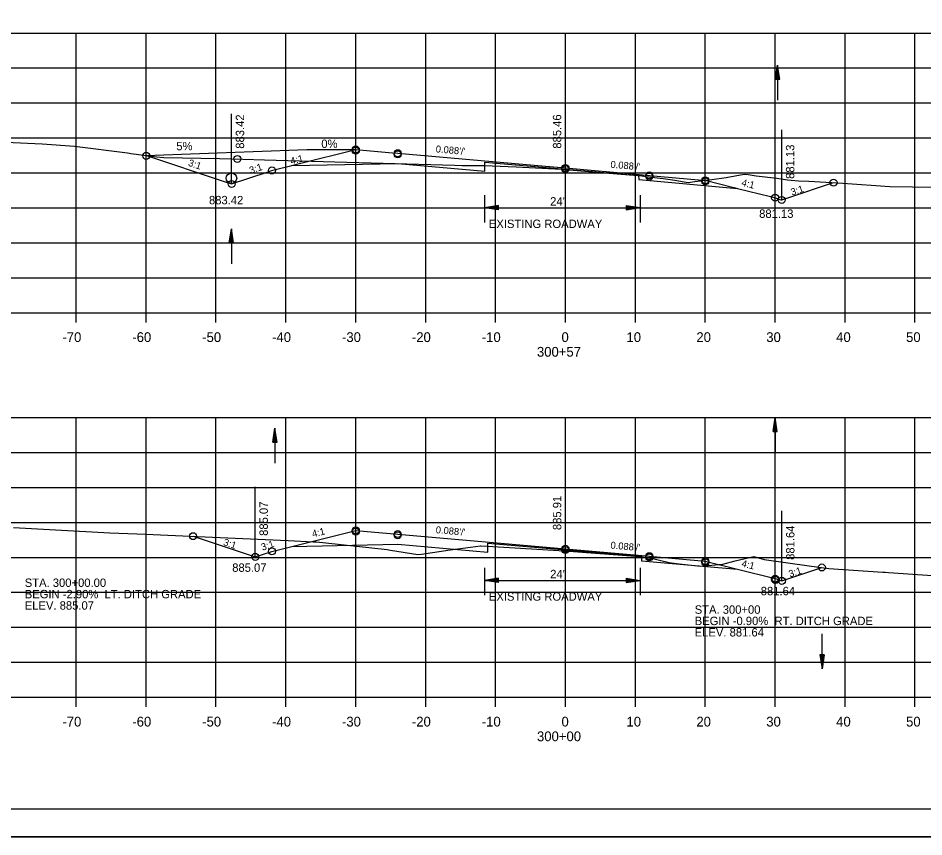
# Model space of a CAD drawing. Extents: x 1486524 to 1499135, y 326561 to 337924.
# Drawn here: x 1488904.6 to 1489034.2, y 333846 to 333963.1 of the extents above; entities that cross this region are included whole.
import ezdxf

# ---------------------------------------------------------------- set-up
doc = ezdxf.new("R2010")
doc.units = 0
for name, color, linetype in [('E_Const Align', 7, 'Continuous'), ('E_Const Align Station', 7, 'Continuous'), ('E_Ownership Information', 7, 'Continuous'), ('E_Property Line', 7, 'Continuous'), ('E_Proposed ROW and Easements', 7, 'Continuous'), ('E_Proposed ROW Fig Annot', 7, 'Continuous'), ('E_Quarter Calls', 7, 'Continuous'), ('E_Station Offset', 7, 'Continuous'), ('E_Survey Point', 7, 'Continuous'), ('E_Title Sheet', 7, 'Continuous'), ('E_Tract Number', 7, 'Continuous'), ('R_Water Annot', 7, 'Continuous'), ('R_Xsect Elev', 7, 'Continuous'), ('R_Xsect Slope', 7, 'Continuous')]:
    doc.layers.add(name, color=color, linetype=linetype)

msp = doc.modelspace()

# ---------------------------------------------------------------- linework, layer by layer
at = {"layer": 'E_Const Align'}
for p, q in [((1488842.89, 333920.98), (1489122.89, 333920.98)), ((1488912.89, 333919.58), (1488912.89, 333920.98)), ((1488922.89, 333919.58), (1488922.89, 333920.98)), ((1488932.89, 333919.58), (1488932.89, 333920.98)), ((1488942.89, 333919.58), (1488942.89, 333920.98)), ((1488952.89, 333919.58), (1488952.89, 333920.98)), ((1488962.89, 333919.58), (1488962.89, 333920.98)), ((1488972.89, 333919.58), (1488972.89, 333920.98)), ((1488982.89, 333919.58), (1488982.89, 333920.98)), ((1488992.89, 333919.58), (1488992.89, 333920.98)), ((1489002.89, 333919.58), (1489002.89, 333920.98)), ((1489012.89, 333919.58), (1489012.89, 333920.98)), ((1489022.89, 333919.58), (1489022.89, 333920.98)), ((1489032.89, 333919.58), (1489032.89, 333920.98)), ((1488842.89, 333865.98), (1489122.89, 333865.98)), ((1488912.89, 333864.58), (1488912.89, 333865.98)), ((1488922.89, 333864.58), (1488922.89, 333865.98)), ((1488932.89, 333864.58), (1488932.89, 333865.98)), ((1488942.89, 333864.58), (1488942.89, 333865.98)), ((1488952.89, 333864.58), (1488952.89, 333865.98)), ((1488962.89, 333864.58), (1488962.89, 333865.98)), ((1488972.89, 333864.58), (1488972.89, 333865.98)), ((1488982.89, 333864.58), (1488982.89, 333865.98)), ((1488992.89, 333864.58), (1488992.89, 333865.98)), ((1489002.89, 333864.58), (1489002.89, 333865.98)), ((1489012.89, 333864.58), (1489012.89, 333865.98)), ((1489022.89, 333864.58), (1489022.89, 333865.98)), ((1489032.89, 333864.58), (1489032.89, 333865.98))]:
    msp.add_line(p, q, dxfattribs=at)
at = {"layer": 'E_Ownership Information'}
for p, q in [((1488842.89, 333960.98), (1489122.89, 333960.98)), ((1488912.89, 333920.98), (1488912.89, 333960.98)), ((1488922.89, 333920.98), (1488922.89, 333960.98)), ((1488932.89, 333920.98), (1488932.89, 333960.98)), ((1488942.89, 333920.98), (1488942.89, 333960.98)), ((1488952.89, 333920.98), (1488952.89, 333960.98)), ((1488962.89, 333920.98), (1488962.89, 333960.98)), ((1488972.89, 333920.98), (1488972.89, 333960.98)), ((1488982.89, 333920.98), (1488982.89, 333960.98)), ((1488992.89, 333920.98), (1488992.89, 333960.98)), ((1489002.89, 333920.98), (1489002.89, 333960.98)), ((1489012.89, 333920.98), (1489012.89, 333960.98)), ((1489022.89, 333920.98), (1489022.89, 333960.98)), ((1489032.89, 333920.98), (1489032.89, 333960.98)), ((1488842.89, 333955.98), (1489122.89, 333955.98)), ((1488842.89, 333950.98), (1489122.89, 333950.98)), ((1488842.89, 333945.98), (1489122.89, 333945.98)), ((1488842.89, 333940.98), (1489122.89, 333940.98)), ((1488842.89, 333935.98), (1489122.89, 333935.98)), ((1488842.89, 333930.98), (1489122.89, 333930.98)), ((1488842.89, 333925.98), (1489122.89, 333925.98)), ((1488842.89, 333920.98), (1489122.89, 333920.98)), ((1488842.89, 333905.98), (1489122.89, 333905.98)), ((1488912.89, 333865.98), (1488912.89, 333905.98)), ((1488922.89, 333865.98), (1488922.89, 333905.98)), ((1488932.89, 333865.98), (1488932.89, 333905.98)), ((1488942.89, 333865.98), (1488942.89, 333905.98)), ((1488952.89, 333865.98), (1488952.89, 333905.98)), ((1488962.89, 333865.98), (1488962.89, 333905.98)), ((1488972.89, 333865.98), (1488972.89, 333905.98)), ((1488982.89, 333865.98), (1488982.89, 333905.98)), ((1488992.89, 333865.98), (1488992.89, 333905.98)), ((1489002.89, 333865.98), (1489002.89, 333905.98)), ((1489012.89, 333865.98), (1489012.89, 333905.98)), ((1489022.89, 333865.98), (1489022.89, 333905.98)), ((1489032.89, 333865.98), (1489032.89, 333905.98)), ((1488842.89, 333900.98), (1489122.89, 333900.98)), ((1488842.89, 333895.98), (1489122.89, 333895.98)), ((1488842.89, 333890.98), (1489122.89, 333890.98)), ((1488842.89, 333885.98), (1489122.89, 333885.98)), ((1488842.89, 333880.98), (1489122.89, 333880.98)), ((1488842.89, 333875.98), (1489122.89, 333875.98)), ((1488842.89, 333870.98), (1489122.89, 333870.98)), ((1488842.89, 333865.98), (1489122.89, 333865.98))]:
    msp.add_line(p, q, dxfattribs=at)
at = {"layer": 'E_Property Line'}
msp.add_line((1489141.07, 333849.98), (1488824.89, 333849.98), dxfattribs=at)
at = {"layer": 'E_Proposed ROW and Easements'}
for p, q in [((1488971.31, 333937.81), (1488971.31, 333933.88)), ((1488993.59, 333937.81), (1488993.59, 333933.88)), ((1488973.31, 333936.29), (1488971.31, 333935.99)), ((1488973.31, 333935.69), (1488971.31, 333935.99)), ((1488973.31, 333936.24), (1488971.65, 333935.99)), ((1488973.31, 333935.74), (1488971.65, 333935.99)), ((1488973.31, 333936.19), (1488971.99, 333935.99)), ((1488973.31, 333935.79), (1488971.99, 333935.99)), ((1488973.31, 333936.14), (1488972.32, 333935.99)), ((1488973.31, 333935.84), (1488972.32, 333935.99)), ((1488973.31, 333936.09), (1488972.66, 333935.99)), ((1488973.31, 333935.9), (1488972.66, 333935.99)), ((1488973.31, 333936.04), (1488973, 333935.99)), ((1488973.31, 333935.95), (1488973, 333935.99)), ((1488973.31, 333935.69), (1488973.31, 333936.29)), ((1488991.59, 333936.3), (1488993.59, 333936)), ((1488991.59, 333936.3), (1488991.59, 333935.7)), ((1488991.59, 333936.25), (1488993.26, 333936)), ((1488991.59, 333936.2), (1488992.91, 333936)), ((1488991.59, 333936.15), (1488992.58, 333936)), ((1488991.59, 333936.09), (1488992.24, 333936)), ((1488991.59, 333936.04), (1488991.91, 333936)), ((1488991.59, 333935.7), (1488993.59, 333936)), ((1488991.59, 333935.9), (1488992.24, 333936)), ((1488991.59, 333935.8), (1488992.91, 333936)), ((1488991.59, 333935.75), (1488993.26, 333936)), ((1488991.59, 333935.85), (1488992.58, 333936)), ((1488991.59, 333935.95), (1488991.91, 333936)), ((1488971.31, 333884.5), (1488971.31, 333880.57)), ((1488993.59, 333884.5), (1488993.59, 333880.57)), ((1488973.31, 333882.99), (1488971.31, 333882.68)), ((1488973.31, 333882.39), (1488971.31, 333882.68)), ((1488973.31, 333882.94), (1488971.65, 333882.68)), ((1488973.31, 333882.44), (1488971.65, 333882.68)), ((1488973.31, 333882.88), (1488971.99, 333882.68)), ((1488973.31, 333882.49), (1488971.99, 333882.68)), ((1488973.31, 333882.83), (1488972.32, 333882.68)), ((1488973.31, 333882.54), (1488972.32, 333882.68)), ((1488973.31, 333882.78), (1488972.66, 333882.68)), ((1488973.31, 333882.59), (1488972.66, 333882.68)), ((1488973.31, 333882.73), (1488973, 333882.68)), ((1488973.31, 333882.64), (1488973, 333882.68)), ((1488973.31, 333882.39), (1488973.31, 333882.99)), ((1488991.59, 333882.99), (1488993.59, 333882.69)), ((1488991.59, 333882.99), (1488991.59, 333882.39)), ((1488991.59, 333882.94), (1488993.26, 333882.69)), ((1488991.59, 333882.89), (1488992.91, 333882.69)), ((1488991.59, 333882.84), (1488992.58, 333882.69)), ((1488991.59, 333882.79), (1488992.24, 333882.69)), ((1488991.59, 333882.74), (1488991.91, 333882.69)), ((1488991.59, 333882.39), (1488993.59, 333882.69)), ((1488991.59, 333882.59), (1488992.24, 333882.69)), ((1488991.59, 333882.49), (1488992.91, 333882.69)), ((1488991.59, 333882.44), (1488993.26, 333882.69)), ((1488991.59, 333882.54), (1488992.58, 333882.69)), ((1488991.59, 333882.64), (1488991.91, 333882.69))]:
    msp.add_line(p, q, dxfattribs=at)
at = {"layer": 'E_Proposed ROW Fig Annot'}
for p, q in [((1489012.94, 333954.4), (1489013.24, 333956.4)), ((1489013.54, 333954.4), (1489013.24, 333956.4)), ((1489012.99, 333954.4), (1489013.24, 333956.07)), ((1489013.04, 333954.4), (1489013.24, 333955.72)), ((1489013.09, 333954.4), (1489013.24, 333955.39)), ((1489013.14, 333954.4), (1489013.24, 333955.05)), ((1489013.49, 333954.4), (1489013.24, 333956.07)), ((1489013.44, 333954.4), (1489013.24, 333955.72)), ((1489013.39, 333954.4), (1489013.24, 333955.39)), ((1489013.34, 333954.4), (1489013.24, 333955.05)), ((1489012.94, 333954.4), (1489013.54, 333954.4)), ((1489013.19, 333954.4), (1489013.24, 333954.72)), ((1489013.29, 333954.4), (1489013.24, 333954.72)), ((1488971.31, 333935.99), (1488993.59, 333936)), ((1488934.79, 333930.97), (1488935.09, 333932.97)), ((1488935.39, 333930.97), (1488935.09, 333932.97)), ((1488934.84, 333930.97), (1488935.09, 333932.63)), ((1488934.89, 333930.97), (1488935.09, 333932.29)), ((1488934.94, 333930.97), (1488935.09, 333931.96)), ((1488934.99, 333930.97), (1488935.09, 333931.62)), ((1488935.34, 333930.97), (1488935.09, 333932.63)), ((1488935.29, 333930.97), (1488935.09, 333932.29)), ((1488935.24, 333930.97), (1488935.09, 333931.96)), ((1488935.19, 333930.97), (1488935.09, 333931.62)), ((1488934.79, 333930.97), (1488935.39, 333930.97)), ((1488935.04, 333930.97), (1488935.09, 333931.28)), ((1488935.13, 333930.97), (1488935.09, 333931.28)), ((1489012.59, 333903.98), (1489012.89, 333905.98)), ((1489012.64, 333903.98), (1489012.89, 333905.64)), ((1489013.19, 333903.98), (1489012.89, 333905.98)), ((1489013.14, 333903.98), (1489012.89, 333905.64)), ((1488941.03, 333902.47), (1488941.33, 333904.47)), ((1488941.63, 333902.47), (1488941.33, 333904.47)), ((1489012.69, 333903.98), (1489012.89, 333905.3)), ((1489012.74, 333903.98), (1489012.89, 333904.97)), ((1489012.79, 333903.98), (1489012.89, 333904.63)), ((1489012.84, 333903.98), (1489012.89, 333904.29)), ((1489013.08, 333903.98), (1489012.89, 333905.3)), ((1489013.03, 333903.98), (1489012.89, 333904.97)), ((1489012.98, 333903.98), (1489012.89, 333904.63)), ((1489012.93, 333903.98), (1489012.89, 333904.29)), ((1488941.08, 333902.47), (1488941.33, 333904.14)), ((1488941.13, 333902.47), (1488941.33, 333903.8)), ((1488941.18, 333902.47), (1488941.33, 333903.46)), ((1488941.24, 333902.47), (1488941.33, 333903.12)), ((1488941.58, 333902.47), (1488941.33, 333904.14)), ((1488941.53, 333902.47), (1488941.33, 333903.8)), ((1488941.48, 333902.47), (1488941.33, 333903.46)), ((1488941.43, 333902.47), (1488941.33, 333903.12)), ((1489012.59, 333903.98), (1489013.19, 333903.98)), ((1488941.03, 333902.47), (1488941.63, 333902.47)), ((1488941.29, 333902.47), (1488941.33, 333902.79)), ((1488941.38, 333902.47), (1488941.33, 333902.79)), ((1488971.31, 333882.68), (1488993.59, 333882.69)), ((1489019.3, 333872.03), (1489019.6, 333870.03)), ((1489019.9, 333872.03), (1489019.3, 333872.03)), ((1489019.35, 333872.03), (1489019.6, 333870.37)), ((1489019.41, 333872.03), (1489019.6, 333870.71)), ((1489019.46, 333872.03), (1489019.6, 333871.05)), ((1489019.51, 333872.03), (1489019.6, 333871.38)), ((1489019.56, 333872.03), (1489019.6, 333871.72)), ((1489019.9, 333872.03), (1489019.6, 333870.03)), ((1489019.7, 333872.03), (1489019.6, 333871.38)), ((1489019.8, 333872.03), (1489019.6, 333870.71)), ((1489019.85, 333872.03), (1489019.6, 333870.37)), ((1489019.75, 333872.03), (1489019.6, 333871.05)), ((1489019.65, 333872.03), (1489019.6, 333871.72))]:
    msp.add_line(p, q, dxfattribs=at)
at = {"layer": 'E_Quarter Calls'}
msp.add_line((1488812.48, 333846), (1489145.82, 333846), dxfattribs=at)
for points in [[(1488812.48, 334059.33), (1489145.82, 334059.33), (1489145.82, 333846), (1488812.48, 333846)], [(1489058.81, 334055.44), (1489058.81, 334045.56), (1489094.54, 334045.56), (1489094.54, 334042.64), (1489117.74, 334042.64), (1489117.74, 334018.31), (1489141.07, 334018.31), (1489141.07, 333849.98), (1488824.89, 333849.98), (1488824.89, 334055.44)]]:
    msp.add_lwpolyline(points, close=True, dxfattribs=at)
for centre in [(1488952.89, 333944.32), (1488952.89, 333944.32), (1488952.89, 333944.15), (1488922.92, 333943.41), (1488935.95, 333942.97), (1488958.89, 333943.79), (1488958.89, 333943.79), (1488958.89, 333943.62), (1488982.89, 333941.68), (1488982.89, 333941.68), (1488982.89, 333941.51), (1488940.89, 333941.32), (1488940.89, 333941.32), (1488994.89, 333940.62), (1488994.89, 333940.62), (1488994.89, 333940.45), (1488935.12, 333939.4), (1489002.89, 333939.92), (1489002.89, 333939.92), (1489002.89, 333939.75), (1489021.24, 333939.58), (1489012.89, 333937.42), (1489012.89, 333937.42), (1489013.83, 333937.11), (1488952.89, 333889.84), (1488952.89, 333889.84), (1488952.89, 333889.67), (1488929.61, 333889.01), (1488958.89, 333889.31), (1488958.89, 333889.31), (1488958.89, 333889.14), (1488982.89, 333887.2), (1488982.89, 333887.2), (1488982.89, 333887.03), (1488938.51, 333886.05), (1488940.89, 333886.84), (1488940.89, 333886.84), (1488994.89, 333886.15), (1488994.89, 333886.15), (1488994.89, 333885.98), (1489002.89, 333885.44), (1489002.89, 333885.44), (1489002.89, 333885.27), (1489019.57, 333884.53), (1489012.89, 333882.94), (1489012.89, 333882.94), (1489012.89, 333882.77), (1489012.98, 333882.74), (1489013.85, 333882.62)]:
    msp.add_circle(centre, 0.5, dxfattribs=at)
at = {"layer": 'E_Station Offset'}
msp.add_lwpolyline([(1488922.84, 333943.47), (1488945.89, 333944.32), (1488952.89, 333944.32)], dxfattribs=at)
msp.add_circle((1488935.1, 333940.21), 0.75, dxfattribs=at)
at = {"layer": 'E_Survey Point'}
for points in [[(1488943.72, 333942.03), (1488958.89, 333942.33), (1488971.34, 333941.24), (1488971.34, 333942.53), (1488982.89, 333941.51), (1488993.36, 333940.59), (1488993.37, 333940.01), (1489007.52, 333938.76)], [(1488943.72, 333887.55), (1488958.89, 333887.85), (1488971.79, 333886.72), (1488971.79, 333888.01), (1488982.89, 333887.04), (1488993.77, 333886.08), (1488993.78, 333885.49), (1489007.52, 333884.28)]]:
    msp.add_lwpolyline(points, dxfattribs=at)
at = {"layer": 'E_Title Sheet'}
for points in [[(1488922.93, 333943.46), (1488933.77, 333939.85), (1488935.12, 333939.4), (1488940.23, 333941.1), (1488940.89, 333941.32), (1488941.23, 333941.41), (1488943.72, 333942.03), (1488944.85, 333942.31), (1488952.89, 333944.32), (1488958.16, 333943.85), (1488958.89, 333943.79), (1488980.02, 333941.93), (1488982.89, 333941.68), (1488993.44, 333940.75), (1488994.89, 333940.62), (1489001.92, 333940), (1489002.89, 333939.92), (1489006.96, 333938.9), (1489007.52, 333938.76), (1489012.24, 333937.58), (1489012.89, 333937.42), (1489013.71, 333937.14), (1489013.83, 333937.11), (1489014.7, 333937.4), (1489021.24, 333939.58)], [(1488929.61, 333889.01), (1488938.51, 333886.05), (1488940.89, 333886.84), (1488943.72, 333887.55), (1488952.89, 333889.84), (1488958.89, 333889.31), (1488982.89, 333887.2), (1488994.89, 333886.15), (1489002.89, 333885.44), (1489007.52, 333884.28), (1489012.89, 333882.94), (1489013.85, 333882.62), (1489019.57, 333884.53)]]:
    msp.add_lwpolyline(points, dxfattribs=at)
at = {"layer": 'E_Tract Number'}
for points in [[(1488898.61, 333945.58), (1488908.02, 333945.15), (1488912.67, 333944.8), (1488920.23, 333943.83), (1488920.5, 333943.81), (1488920.7, 333943.77), (1488924.43, 333943.25), (1488925.41, 333943.19), (1488933.39, 333943.03), (1488936.73, 333942.95), (1488939.81, 333942.85), (1488949.91, 333942.55), (1488956.82, 333942.36), (1488967.01, 333942.08), (1488968.13, 333942.05), (1488969.77, 333942.01), (1488970.25, 333942.02), (1488970.74, 333942.04), (1488971.24, 333942.05), (1488975.82, 333941.83), (1488982.34, 333941.49), (1488987.35, 333941.06), (1488993.25, 333940.59), (1488993.8, 333940.53), (1488994.39, 333940.46), (1488996.86, 333940.17), (1488998.53, 333939.94), (1488999.85, 333939.69), (1489000.44, 333939.62), (1489001.4, 333939.73), (1489003.85, 333940.02), (1489005.89, 333940.32), (1489008.46, 333940.81), (1489009.03, 333940.72), (1489010.19, 333940.56), (1489013.11, 333940.2), (1489014.66, 333939.97), (1489016.24, 333939.85), (1489017.7, 333939.78), (1489022.58, 333939.5), (1489029.29, 333939.03), (1489039.03, 333938.88)], [(1488903.92, 333890.25), (1488909.93, 333889.93), (1488917.71, 333889.51), (1488922.85, 333889.31), (1488930.26, 333888.98), (1488943.23, 333888.39), (1488946.77, 333888.2), (1488947.26, 333888.2), (1488948.61, 333888.07), (1488957.36, 333887.11), (1488957.84, 333887.03), (1488961.78, 333886.39), (1488962.31, 333886.44), (1488966.38, 333887.05), (1488969.3, 333887.42), (1488970.72, 333887.61), (1488970.77, 333887.61), (1488971.72, 333887.57), (1488980.36, 333887.04), (1488982.77, 333886.89), (1488993.52, 333886.09), (1488993.7, 333886.07), (1488993.71, 333886.07), (1488994.71, 333885.96), (1488994.78, 333885.94), (1488997.71, 333885.25), (1488999.18, 333885.06), (1489002.21, 333884.72), (1489003.32, 333884.8), (1489005.42, 333884.99), (1489007.16, 333885.47), (1489009.85, 333886.11), (1489010.49, 333885.89), (1489011.34, 333885.68), (1489017.74, 333884.75), (1489020.59, 333884.39), (1489028.31, 333883.88), (1489028.63, 333883.87), (1489029.12, 333883.83), (1489043.69, 333882.82)]]:
    msp.add_lwpolyline(points, dxfattribs=at)
at = {"layer": 'R_Water Annot'}
for p, q in [((1489013.24, 333956.4), (1489013.24, 333951.4)), ((1488935.09, 333932.97), (1488935.09, 333927.97)), ((1489012.89, 333905.98), (1489012.89, 333900.98)), ((1488941.33, 333904.47), (1488941.33, 333899.47)), ((1489019.6, 333870.03), (1489019.6, 333875.03))]:
    msp.add_line(p, q, dxfattribs=at)
at = {"layer": 'R_Xsect Elev'}
for p, q in [((1488982.89, 333941.44), (1488982.89, 333951.44)), ((1488935.12, 333939.4), (1488935.12, 333949.4)), ((1489013.83, 333937.11), (1489013.83, 333947.11)), ((1488982.89, 333886.88), (1488982.89, 333896.88)), ((1488938.51, 333886.05), (1488938.51, 333896.05)), ((1489013.85, 333882.62), (1489013.85, 333892.62))]:
    msp.add_line(p, q, dxfattribs=at)

# ---------------------------------------------------------------- texts
at = {"layer": 'E_Const Align Station'}
for s, p in [('-70', (1488910.92, 333916.78)), ('-60', (1488920.92, 333916.78)), ('-50', (1488930.92, 333916.78)), ('-40', (1488940.92, 333916.78)), ('-30', (1488950.92, 333916.78)), ('-20', (1488960.92, 333916.78)), ('-10', (1488970.92, 333916.78)), ('0', (1488982.32, 333916.78)), ('10', (1488991.62, 333916.78)), ('20', (1489001.62, 333916.78)), ('30', (1489011.62, 333916.78)), ('40', (1489021.62, 333916.78)), ('50', (1489031.62, 333916.78)), ('300+57', (1488978.81, 333914.68)), ('-70', (1488910.92, 333861.78)), ('-60', (1488920.92, 333861.78)), ('-50', (1488930.92, 333861.78)), ('-40', (1488940.92, 333861.78)), ('-30', (1488950.92, 333861.78)), ('-20', (1488960.92, 333861.78)), ('-10', (1488970.92, 333861.78)), ('0', (1488982.32, 333861.78)), ('10', (1488991.62, 333861.78)), ('20', (1489001.62, 333861.78)), ('30', (1489011.62, 333861.78)), ('40', (1489021.62, 333861.78)), ('50', (1489031.62, 333861.78)), ('300+00', (1488978.82, 333859.68))]:
    msp.add_text(s, height=1.4, dxfattribs=at).set_placement(p)
at = {"layer": 'E_Proposed ROW Fig Annot'}
for s, p in [("24'", (1488980.7, 333936.3)), ('EXISTING ROADWAY', (1488971.93, 333933.09)), ("24'", (1488980.7, 333882.99)), ('STA. 300+00.00 ', (1488905.53, 333881.75)), ('BEGIN -2.90%  LT. DITCH GRADE', (1488905.53, 333880.12)), ('EXISTING ROADWAY', (1488971.93, 333879.78)), ('ELEV. 885.07', (1488905.53, 333878.5)), ('STA. 300+00 ', (1489001.38, 333877.91)), ('BEGIN -0.90%  RT. DITCH GRADE', (1489001.38, 333876.29)), ('ELEV. 881.64', (1489001.38, 333874.66))]:
    msp.add_text(s, height=1.2, dxfattribs=at).set_placement(p)
at = {"layer": 'E_Station Offset'}
for s, p in [('0%', (1488947.96, 333944.54)), ('5%', (1488927.21, 333944.21))]:
    msp.add_text(s, height=1.2, dxfattribs=at).set_placement(p)
at = {"layer": 'R_Xsect Elev'}
for s, rotation, p in [('883.42', 90, (1488936.92, 333944.43)), ('885.46', 90, (1488982.29, 333944.44)), ('881.13', 90, (1489015.63, 333940.11)), ('881.13', 360, (1489010.6, 333934.54)), ('885.91', 90, (1488982.29, 333889.88)), ('885.07', 90, (1488940.31, 333889.05)), ('881.64', 90, (1489015.65, 333885.62)), ('881.64', 360, (1489010.83, 333880.56))]:
    msp.add_text(s, height=1.2, rotation=rotation, dxfattribs=at).set_placement(p)
for s, p in [('883.42', (1488931.89, 333936.48)), ('885.07', (1488935.21, 333883.91))]:
    msp.add_text(s, height=1.2, dxfattribs=at).set_placement(p)
at = {"layer": 'R_Xsect Slope'}
for s, rotation, p in [("0.088'/'", 354.9709, (1488964.3, 333943.92)), ('4:1', 14.0363, (1488943.66, 333942.17)), ('3:1', 341.5648, (1488928.83, 333942.02)), ('3:1', 18.435, (1488937.85, 333940.83)), ("0.088'/'", 354.9709, (1488989.3, 333941.72)), ('4:1', 345.9637, (1489008.01, 333939.15)), ('3:1', 18.4349, (1489015.31, 333937.71)), ('4:1', 14.0362, (1488946.76, 333888.83)), ("0.088'/'", 354.9709, (1488964.3, 333889.44)), ('3:1', 341.5651, (1488933.85, 333887.74)), ('3:1', 18.4349, (1488939.54, 333886.92)), ("0.088'/'", 354.9709, (1488989.3, 333887.24)), ('4:1', 345.9638, (1489008.01, 333884.68)), ('3:1', 18.4349, (1489015.01, 333883.1))]:
    msp.add_text(s, height=1, rotation=rotation, dxfattribs=at).set_placement(p)

doc.saveas('drawing.dxf')
